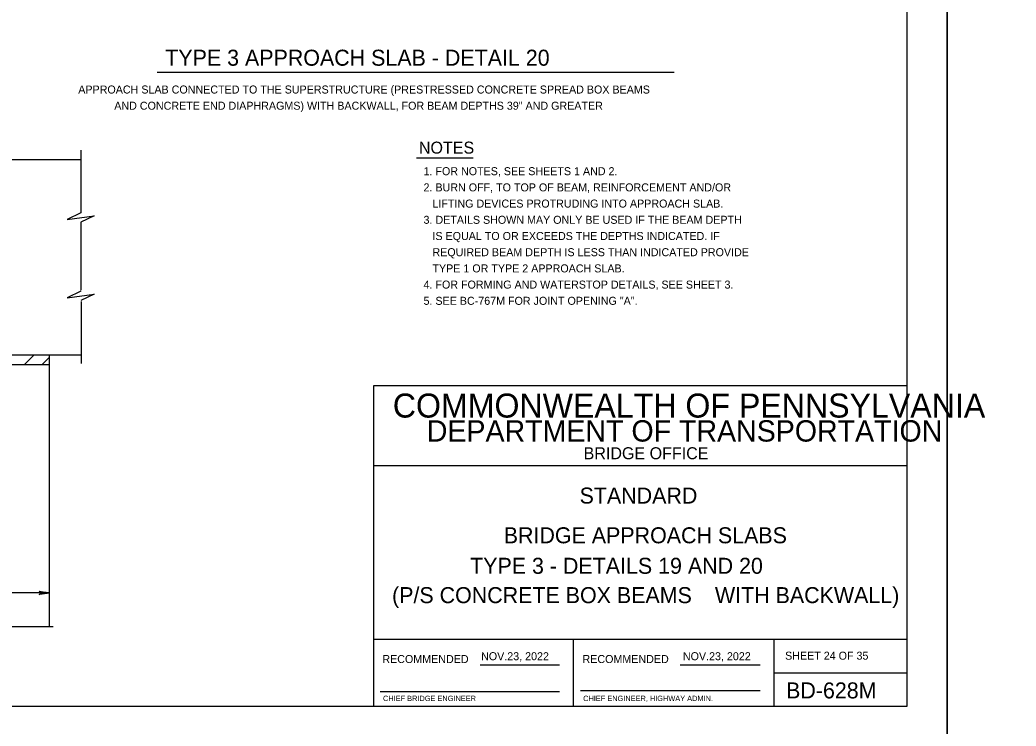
# Model space of a CAD drawing. Extents: x 636530 to 644067, y 294168 to 299122.
# Drawn here: x 638659.3 to 639032.6, y 295364 to 295628.6 of the extents above; entities that cross this region are included whole.
import ezdxf

# ---------------------------------------------------------------- set-up
doc = ezdxf.new("R2010")
doc.units = 0
for name, color, linetype in [('1', 7, 'Continuous'), ('DATES', 7, 'Continuous'), ('PLT-BNDY', 7, 'Continuous'), ('SIGNATORY TITLES', 7, 'Continuous')]:
    doc.layers.add(name, color=color, linetype=linetype)

msp = doc.modelspace()

# ---------------------------------------------------------------- linework, layer by layer
at = {"layer": '1'}
for p, q in [((638991.78, 295371.48), (638991.78, 295935.48)), ((638710.75, 295609.06), (638904.46, 295609.06)), ((638682.16, 295579.84), (638682.16, 295556.37)), ((638604.18, 295576.33), (638682.16, 295576.33)), ((638807.91, 295576.91), (638829.15, 295576.91)), ((638682.16, 295552.85), (638682.16, 295527.39)), ((638682.28, 295523.13), (638682.28, 295499.81)), ((638592.13, 295503.12), (638682.28, 295503.12)), ((638661.07, 295499.46), (638664.63, 295503.12)), ((638667.64, 295499.46), (638670.37, 295502.26)), ((638670.37, 295499.46), (638670.37, 295503.12)), ((638602.31, 295499.46), (638670.37, 295499.46)), ((638670.37, 295401.28), (638670.37, 295499.46)), ((638991.78, 295491.48), (638791.78, 295491.48)), ((638791.78, 295491.48), (638791.78, 295371.48)), ((638991.78, 295371.48), (638991.78, 295491.48)), ((638991.78, 295461.48), (638791.78, 295461.48)), ((638670.37, 295413.88), (638602.31, 295413.88)), ((638639.38, 295401.28), (638671.82, 295401.28)), ((638991.78, 295396.48), (638791.78, 295396.48)), ((638866.79, 295371.47), (638866.79, 295396.48)), ((638941.78, 295396.48), (638941.78, 295371.48)), ((638831.75, 295386.98), (638861.51, 295386.98)), ((638906.75, 295386.98), (638936.65, 295386.98)), ((638941.78, 295383.98), (638991.78, 295383.98)), ((638794.28, 295376.98), (638861.51, 295376.98)), ((638869.41, 295377.35), (638936.65, 295377.35)), ((638205.78, 295371.48), (638991.78, 295371.48)), ((638791.78, 295371.48), (638991.78, 295371.48))]:
    msp.add_line(p, q, dxfattribs=at)
for points in [[(638682.16, 295556.37), (638676.98, 295553.83), (638687.13, 295555.21), (638682.16, 295552.85)], [(638682.16, 295526.96), (638676.98, 295524.43), (638687.13, 295525.81), (638682.16, 295523.45)], [(638666.73, 295414.34), (638666.87, 295414.08), (638670.37, 295413.88), (638666.73, 295414.34), (638666.55, 295414.5), (638670.37, 295413.88), (638666.87, 295413.71), (638666.74, 295413.45), (638670.37, 295413.88), (638666.55, 295413.28), (638666.74, 295413.45)]]:
    msp.add_lwpolyline(points, dxfattribs=at)
at = {"layer": 'PLT-BNDY'}
for points in [[(638165.78, 295950.48), (639006.78, 295950.48), (639006.78, 295356.48), (638165.78, 295356.48)], [(639006.78, 295950.48), (639847.78, 295950.48), (639847.78, 295356.48), (639006.78, 295356.48)]]:
    msp.add_lwpolyline(points, close=True, dxfattribs=at)

# ---------------------------------------------------------------- texts
at = {"layer": '1'}
for s, height, p in [('TYPE 3 APPROACH SLAB - DETAIL 20', 6, (638713.77, 295611.47)), ('APPROACH SLAB CONNECTED TO THE SUPERSTRUCTURE (PRESTRESSED CONCRETE SPREAD BOX BEAMS', 3, (638681.17, 295601.05)), ('AND CONCRETE END DIAPHRAGMS) WITH BACKWALL, FOR BEAM DEPTHS 39" AND GREATER', 3, (638694.66, 295594.98)), ('1. FOR NOTES, SEE SHEETS 1 AND 2.', 3, (638810.55, 295570.44)), ('2. BURN OFF, TO TOP OF BEAM, REINFORCEMENT AND/OR', 3, (638810.55, 295564.37)), ('   LIFTING DEVICES PROTRUDING INTO APPROACH SLAB.', 3, (638810.55, 295558.3)), ('3. DETAILS SHOWN MAY ONLY BE USED IF THE BEAM DEPTH', 3, (638810.55, 295552.22)), ('   IS EQUAL TO OR EXCEEDS THE DEPTHS INDICATED. IF', 3, (638810.55, 295546.15)), ('   REQUIRED BEAM DEPTH IS LESS THAN INDICATED PROVIDE', 3, (638810.55, 295540.08)), ('   TYPE 1 OR TYPE 2 APPROACH SLAB.', 3, (638810.55, 295534.01)), ('4. FOR FORMING AND WATERSTOP DETAILS, SEE SHEET 3.', 3, (638810.55, 295527.94)), ('5. SEE BC-767M FOR JOINT OPENING "A".', 3, (638810.55, 295521.86)), ('BRIDGE OFFICE', 4.5, (638870.53, 295463.98)), ('BRIDGE APPROACH SLABS', 6.0001, (638840.61, 295432.48)), ('SHEET 24 OF 35', 3, (638946.04, 295388.86))]:
    msp.add_text(s, height=height, dxfattribs=at).set_placement(p)
for s, height, p in [('NOTES', 4.5, (638808.81, 295578.52)), ('COMMONWEALTH OF PENNSYLVANIA', 9, (638799.03, 295479.6)), ('DEPARTMENT OF TRANSPORTATION', 8.0002, (638811.78, 295470.6)), ('STANDARD', 6, (638869.03, 295447.36)), ('TYPE 3 - DETAILS 19 AND 20', 6.0001, (638828.01, 295421.05)), ('(P/S CONCRETE BOX BEAMS', 6.0001, (638798.75, 295410.05)), ('WITH BACKWALL)', 6.0001, (638919.75, 295410.05)), ('RECOMMENDED', 3.0002, (638795.12, 295387.6)), ('RECOMMENDED', 3.0002, (638870.12, 295387.6)), ('BD-628M', 6, (638946.41, 295374.35))]:
    msp.add_text(s, height=height, rotation=360, dxfattribs=at).set_placement(p)
at = {"layer": 'DATES'}
for p in [(638832.12, 295388.66), (638907.74, 295388.66)]:
    msp.add_text('NOV.23, 2022', height=3, dxfattribs=at).set_placement(p)
at = {"layer": 'SIGNATORY TITLES'}
for s, p in [('CHIEF BRIDGE ENGINEER', (638795.37, 295373.35)), ('CHIEF ENGINEER, HIGHWAY ADMIN.', (638870.37, 295373.35))]:
    msp.add_text(s, height=2, dxfattribs=at).set_placement(p)

doc.saveas('drawing.dxf')
